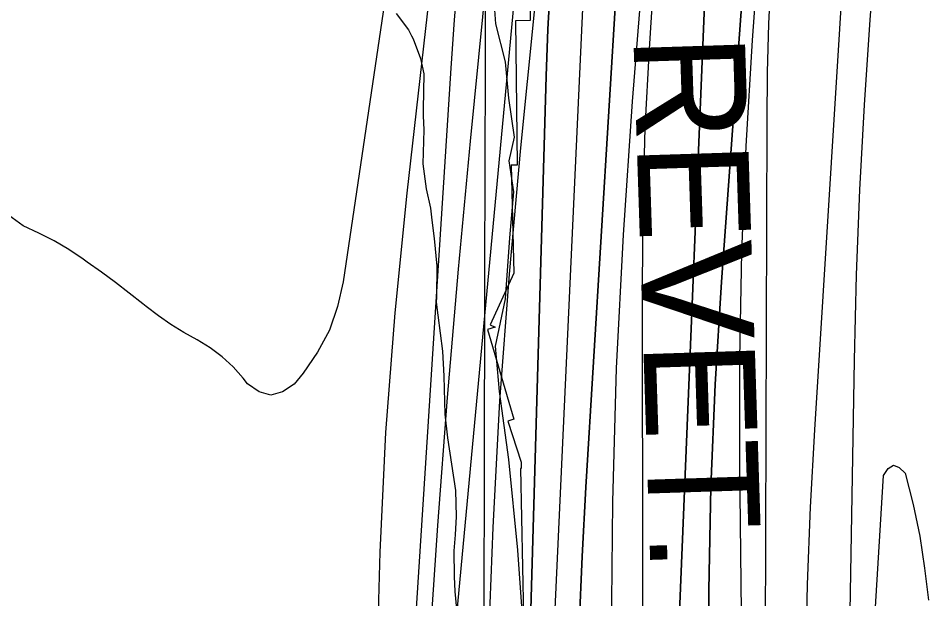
# Model space of a CAD drawing. Extents: x 3177185 to 3215018, y 812988 to 838321.
# Drawn here: x 3196650 to 3197468, y 822213 to 822734 of the extents above; entities that cross this region are included whole.
import ezdxf

# ---------------------------------------------------------------- set-up
doc = ezdxf.new("R2010")
doc.units = 0
for name, color, linetype in [('V-GRID-MAJR', 7, 'Continuous'), ('V-RIVR-EDGE', 7, 'Continuous'), ('V-RRAP-RVMT', 7, 'Continuous'), ('V-RRAP-RVMT-IDEN', 7, 'Continuous'), ('V-SITE-VEGE', 7, 'Continuous'), ('V-TOPO-DPTH', 7, 'Continuous'), ('V-TOPO-MAJR', 7, 'Continuous'), ('V-TOPO-MINR', 7, 'Continuous'), ('V-TOPO-WATR', 7, 'Continuous')]:
    doc.layers.add(name, color=color, linetype=linetype)

msp = doc.modelspace()

# ---------------------------------------------------------------- linework, layer by layer
at = {"layer": 'V-GRID-MAJR'}
msp.add_spline([(3197059.69, 818362.7), (3197073.79, 824421.51), (3197087.9, 830483.79), (3197102, 836546.11), (3197102.01, 836549.53)], degree=3, dxfattribs=at)
at = {"layer": 'V-RIVR-EDGE'}
for points in [[(3197172.13, 823356.11), (3197168.09, 823307.44), (3197151.03, 823264.45), (3197147.07, 823244.03), (3197150.44, 823200.98), (3197156.72, 823101.86), (3197155.34, 823071.44), (3197147.84, 823028.42), (3197149.54, 823010.6), (3197139.02, 822976.72), (3197136.33, 822941.51), (3197119.23, 822882.88), (3197100.41, 822832.93), (3197084.2, 822778.64), (3197077.17, 822749.97), (3197078.86, 822729.1), (3197087.47, 822694.74), (3197090.43, 822662.13), (3197095.56, 822627.34), (3197090.72, 822606.06), (3197095, 822578.23), (3197091.42, 822536.94), (3197087.38, 822482.18)], [(3197087.38, 822482.18), (3197078.58, 822439.6), (3197081.95, 822398.74), (3197090.5, 822337.86), (3197098.55, 822256.55), (3197103.59, 822184.82)]]:
    msp.add_lwpolyline(points, dxfattribs=at)
at = {"layer": 'V-RRAP-RVMT'}
for p, q in [((3197108.5, 822860.17), (3197109.8, 822731.89)), ((3197109.8, 822731.89), (3197096.74, 822731.56)), ((3197096.74, 822731.56), (3197098.14, 822602.11)), ((3197098.14, 822602.11), (3197092.93, 822601.97)), ((3197092.93, 822601.97), (3197095.13, 822505.27)), ((3197095.13, 822505.27), (3197073.9, 822458.81)), ((3197078.53, 822456.62), (3197071.52, 822454.66)), ((3197073.9, 822458.81), (3197078.53, 822456.62)), ((3197071.52, 822454.66), (3197095.18, 822373.98)), ((3197095.18, 822373.98), (3197089.79, 822372.16)), ((3197089.79, 822372.16), (3197101.85, 822335.42)), ((3197101.85, 822335.42), (3197101.89, 822329.79)), ((3197101.89, 822329.79), (3197101.07, 822329.79)), ((3197101.07, 822329.79), (3197104.02, 822196.9))]:
    msp.add_line(p, q, dxfattribs=at)
at = {"layer": 'V-SITE-VEGE'}
for p, q in [((3196989.58, 822738.36), (3197000.64, 822723.51)), ((3197000.64, 822723.51), (3197003.52, 822718.28)), ((3197003.52, 822718.28), (3197004.75, 822715.46)), ((3197004.75, 822715.46), (3197011.39, 822697.74)), ((3197011.39, 822697.74), (3197014.35, 822684.02)), ((3197014.35, 822684.02), (3197013.84, 822652.48)), ((3197013.84, 822652.48), (3197013.9, 822646.42)), ((3197013.9, 822646.42), (3197014.42, 822633.89)), ((3197014.42, 822633.89), (3197013.5, 822603.16)), ((3197013.5, 822603.16), (3197016.54, 822580.95)), ((3197016.54, 822580.95), (3197020.34, 822563.61)), ((3197020.34, 822563.61), (3197021.66, 822552.71)), ((3197021.66, 822552.71), (3197023.83, 822536.15)), ((3197023.83, 822536.15), (3197026.09, 822511.51)), ((3197026.09, 822511.51), (3197025.95, 822483.62)), ((3197025.95, 822483.62), (3197025.58, 822479.17)), ((3197025.58, 822479.17), (3197026.91, 822467.46)), ((3197026.91, 822467.46), (3197031.25, 822435.16)), ((3197031.25, 822435.16), (3197032.28, 822412.53)), ((3197032.28, 822412.53), (3197033.41, 822378.58)), ((3197033.41, 822378.58), (3197035.63, 822357.18)), ((3197035.63, 822357.18), (3197042.95, 822309.95)), ((3197042.95, 822309.95), (3197043.58, 822286.51)), ((3197043.58, 822286.51), (3197042.52, 822270.33)), ((3197042.52, 822270.33), (3197041.44, 822255.76)), ((3197041.44, 822255.76), (3197041.66, 822232.72)), ((3197041.66, 822232.72), (3197042.19, 822219.39)), ((3197042.19, 822219.39), (3197044.89, 822190.31))]:
    msp.add_line(p, q, dxfattribs=at)
at = {"layer": 'V-TOPO-DPTH'}
for points in [[(3197103.32, 821953.47), (3197124.13, 822682.06), (3197125.77, 822724.32), (3197128, 822766.55), (3197131.11, 822808.72), (3197134.8, 822850.86), (3197142.56, 822930.06), (3197142.85, 822932.56), (3197143.2, 822935.05), (3197143.63, 822937.53), (3197144.12, 822940), (3197198.85, 823193.38), (3197227.19, 823322.43), (3197256.11, 823451.35)], [(3197103.32, 821953.47), (3197124.13, 822682.06), (3197125.77, 822724.32), (3197128, 822766.55), (3197131.11, 822808.72), (3197134.8, 822850.86), (3197142.56, 822930.06), (3197142.85, 822932.56), (3197143.2, 822935.05), (3197143.63, 822937.53), (3197144.12, 822940), (3197198.85, 823193.38), (3197227.19, 823322.43), (3197256.11, 823451.35)], [(3197242.83, 822171.8), (3197270.97, 822862.76), (3197272.34, 822887.96), (3197274.15, 822913.11), (3197276.65, 822938.21), (3197279.6, 822963.27), (3197283.38, 822988.2), (3197287.82, 823013), (3197293.26, 823037.6), (3197299.35, 823062.07), (3197311.68, 823107.68), (3197324.17, 823154.93), (3197336.3, 823202.26), (3197347.89, 823249.73), (3197359.13, 823297.28), (3197392.62, 823442.7)], [(3197392.62, 823442.7), (3197359.13, 823297.28), (3197347.89, 823249.73), (3197336.3, 823202.26), (3197324.17, 823154.93), (3197311.68, 823107.68), (3197299.35, 823062.07), (3197293.26, 823037.6), (3197287.82, 823013), (3197283.38, 822988.2), (3197279.6, 822963.27), (3197276.65, 822938.21), (3197274.15, 822913.11), (3197272.34, 822887.96), (3197270.97, 822862.76), (3197242.83, 822171.8)], [(3197326.84, 823371.3), (3197311.75, 823296.63), (3197296.28, 823222.04), (3197235.43, 822934.09), (3197234.08, 822927.04), (3197232.92, 822919.97), (3197232.03, 822912.85), (3197231.33, 822905.71), (3197221.27, 822777.79), (3197216.53, 822706.64), (3197212.93, 822635.44), (3197211.03, 822564.17), (3197210.26, 822492.86), (3197210.95, 821949.74)], [(3197326.84, 823371.3), (3197311.75, 823296.63), (3197296.28, 823222.04), (3197235.43, 822934.09), (3197234.08, 822927.04), (3197232.92, 822919.97), (3197232.03, 822912.85), (3197231.33, 822905.71), (3197221.27, 822777.79), (3197216.53, 822706.64), (3197212.93, 822635.44), (3197211.03, 822564.17), (3197210.26, 822492.86), (3197210.95, 821949.74)], [(3197194.96, 823366.44), (3197179.77, 823297.71), (3197165.31, 823228.82), (3197151.95, 823159.72), (3197139.33, 823090.46), (3197119.22, 822974.93), (3197116.4, 822957.49), (3197113.85, 822940.01), (3197111.72, 822922.48), (3197109.87, 822904.91), (3197020.7, 821952.47)], [(3197153.99, 822188.4), (3197156.53, 822250.76), (3197159.8, 822313.11), (3197194.26, 822876.03), (3197196.08, 822900.96), (3197198.3, 822925.85), (3197201.11, 822950.67), (3197204.32, 822975.46), (3197214.37, 823046.51), (3197219.99, 823083.79), (3197226.05, 823120.99), (3197232.77, 823158.08), (3197239.94, 823195.1), (3197247.51, 823232.04), (3197255.18, 823268.96), (3197263, 823305.85), (3197270.92, 823342.72)], [(3197270.92, 823342.72), (3197263, 823305.85), (3197255.18, 823268.96), (3197247.51, 823232.04), (3197239.94, 823195.1), (3197232.77, 823158.08), (3197226.05, 823120.99), (3197219.99, 823083.79), (3197214.37, 823046.51), (3197204.32, 822975.46), (3197201.11, 822950.67), (3197198.3, 822925.85), (3197196.08, 822900.96), (3197194.26, 822876.03), (3197159.8, 822313.11), (3197156.53, 822250.76), (3197153.99, 822188.4)], [(3197269.91, 822128.33), (3197270.2, 822220.64), (3197271.99, 822312.91), (3197276.03, 822405.1), (3197281.59, 822497.24), (3197308.8, 822872.44), (3197310.5, 822889.53), (3197312.78, 822906.53), (3197315.96, 822923.39), (3197319.73, 822940.14), (3197365.75, 823122.21), (3197393.01, 823229.92), (3197420.34, 823337.62)], [(3197420.34, 823337.62), (3197393.01, 823229.92), (3197365.75, 823122.21), (3197319.73, 822940.14), (3197315.96, 822923.39), (3197312.78, 822906.53), (3197310.5, 822889.53), (3197308.8, 822872.44), (3197281.59, 822497.24), (3197276.03, 822405.1), (3197271.99, 822312.91), (3197270.2, 822220.64), (3197269.91, 822128.33)]]:
    msp.add_lwpolyline(points, dxfattribs=at)
at = {"layer": 'V-TOPO-MAJR'}
for points in [[(3197302.25, 821961.96), (3197298.03, 822333.26), (3197298.14, 822428.63), (3197299.82, 822523.96), (3197303.87, 822619.22), (3197309.51, 822714.43), (3197321.55, 822882.44), (3197322.76, 822893.53), (3197324.51, 822904.51), (3197327.07, 822915.33), (3197330.17, 822926.04), (3197627.71, 823827.82)], [(3197106.02, 823349.79), (3197099.66, 823307.49), (3197092.97, 823265.23), (3197042.86, 822959.98), (3197042.24, 822956.06), (3197041.67, 822952.13), (3197041.15, 822948.2), (3197040.68, 822944.26), (3196999.06, 822576.82), (3196988.53, 822469.56), (3196980.16, 822362.16), (3196975.01, 822254.56), (3196972.01, 822146.82)]]:
    msp.add_lwpolyline(points, dxfattribs=at)
at = {"layer": 'V-TOPO-MINR'}
for points in [[(3197392.62, 823442.7), (3197359.13, 823297.28), (3197347.89, 823249.73), (3197336.3, 823202.26), (3197324.17, 823154.93), (3197311.68, 823107.68), (3197299.35, 823062.07), (3197293.26, 823037.6), (3197287.82, 823013), (3197283.38, 822988.2), (3197279.6, 822963.27), (3197276.65, 822938.21), (3197274.15, 822913.11), (3197272.34, 822887.96), (3197270.97, 822862.76), (3197242.83, 822171.8)], [(3197270.82, 823430.32), (3197241.41, 823303.43), (3197190.6, 823075.53), (3197187.68, 823062.33), (3197184.78, 823049.12), (3197181.94, 823035.9), (3197179.12, 823022.68), (3197176.5, 823009.42), (3197174.11, 822996.13), (3197172.08, 822982.77), (3197170.28, 822969.38), (3197169.6, 822963.75), (3197167.82, 822947.49), (3197166.28, 822931.22), (3197165.1, 822914.91), (3197164.16, 822898.59), (3197119.64, 821937.36), (3197257.48, 820905.2), (3197261.25, 820881.31), (3197265.77, 820857.59), (3197271.41, 820834.1), (3197277.79, 820810.78), (3197401.73, 820396.89)], [(3197326.84, 823371.3), (3197311.75, 823296.63), (3197296.28, 823222.04), (3197235.43, 822934.09), (3197234.08, 822927.04), (3197232.92, 822919.97), (3197232.03, 822912.85), (3197231.33, 822905.71), (3197221.27, 822777.79), (3197216.53, 822706.64), (3197212.93, 822635.44), (3197211.03, 822564.17), (3197210.26, 822492.86), (3197210.95, 821949.74)], [(3197194.96, 823366.44), (3197179.77, 823297.71), (3197165.31, 823228.82), (3197151.95, 823159.72), (3197139.33, 823090.46), (3197119.22, 822974.93), (3197116.4, 822957.49), (3197113.85, 822940.01), (3197111.72, 822922.48), (3197109.87, 822904.91), (3197020.7, 821952.47)], [(3197140.9, 823361.77), (3197087.83, 823081.04), (3197085.43, 823068.61), (3197082.95, 823056.19), (3197080.36, 823043.8), (3197077.71, 823031.42), (3197075.08, 823019.04), (3197072.56, 823006.63), (3197070.2, 822994.2), (3197067.95, 822981.74), (3197067.24, 822977.68), (3197064.87, 822963.16), (3197062.7, 822948.61), (3197060.83, 822934.02), (3197059.16, 822919.39), (3197053.25, 822862.28), (3197049.03, 822819.05), (3197045.14, 822775.8), (3197041.77, 822732.51), (3197038.73, 822689.19), (3196991.95, 821961.65)], [(3197298.62, 823360.82), (3197287.72, 823303.44), (3197277.13, 823246), (3197267.01, 823188.48), (3197257.2, 823130.9), (3197226.44, 822945.95), (3197224.58, 822933.82), (3197222.93, 822921.66), (3197221.58, 822909.46), (3197220.45, 822897.24), (3197201.35, 822659.19), (3197193.24, 822539.52), (3197187.09, 822419.77), (3197183.91, 822299.91), (3197182.7, 822179.98)], [(3197168.36, 823352.28), (3197160.46, 823313.12), (3197152.36, 823273.99), (3197143.96, 823234.93), (3197135.37, 823195.91), (3197126.91, 823156.86), (3197118.83, 823117.74), (3197111.31, 823078.51), (3197104.18, 823039.2), (3197098.17, 823004.67), (3197093.26, 822974.49), (3197088.79, 822944.24), (3197085, 822913.9), (3197081.65, 822883.5), (3197055.92, 822623.71), (3197045.18, 822508.7), (3197035.29, 822393.63), (3197026.68, 822278.45), (3197018.93, 822163.2)], [(3197211.31, 823339.97), (3197190.77, 823239.37), (3197171.13, 823138.59), (3197135.98, 822951.5), (3197134.69, 822944.1), (3197133.52, 822936.69), (3197132.55, 822929.24), (3197131.7, 822921.78), (3197101.17, 822617.75), (3197091, 822504.25), (3197082.46, 822390.64), (3197076.36, 822276.88), (3197071.89, 822163.01)], [(3197270.92, 823342.72), (3197263, 823305.85), (3197255.18, 823268.96), (3197247.51, 823232.04), (3197239.94, 823195.1), (3197232.77, 823158.08), (3197226.05, 823120.99), (3197219.99, 823083.79), (3197214.37, 823046.51), (3197204.32, 822975.46), (3197201.11, 822950.67), (3197198.3, 822925.85), (3197196.08, 822900.96), (3197194.26, 822876.03), (3197159.8, 822313.11), (3197156.53, 822250.76), (3197153.99, 822188.4)], [(3197320.34, 821945.66), (3197320.3, 821950.29), (3197320.3, 821953.39), (3197320.3, 821954.93), (3197320.33, 821965.39), (3197320.35, 821972.17), (3197320.37, 821978.95), (3197320.39, 821985.73), (3197320.41, 821992.5), (3197322.43, 822641.81), (3197323, 822685.36), (3197324.17, 822728.89), (3197326.22, 822772.39), (3197328.86, 822815.86), (3197334.28, 822892.44), (3197334.85, 822897.57), (3197335.69, 822902.64), (3197336.92, 822907.63), (3197338.42, 822912.57), (3197396.47, 823079.39), (3197428.93, 823166.96), (3197463.7, 823253.55), (3197501.92, 823338.66)], [(3197420.34, 823337.62), (3197393.01, 823229.92), (3197365.75, 823122.21), (3197319.73, 822940.14), (3197315.96, 822923.39), (3197312.78, 822906.53), (3197310.5, 822889.53), (3197308.8, 822872.44), (3197281.59, 822497.24), (3197276.03, 822405.1), (3197271.99, 822312.91), (3197270.2, 822220.64), (3197269.91, 822128.33)], [(3197357.39, 822155.96), (3197358.8, 822225.51), (3197361.58, 822295.02), (3197365.25, 822364.5), (3197395.39, 822844.77), (3197398, 822867.45), (3197402.14, 822889.77), (3197408.57, 822911.53), (3197416.52, 822932.94), (3197565.9, 823278.58)], [(3197393.07, 821975.45), (3197400.83, 822427.05), (3197402.83, 822503.51), (3197405.72, 822579.92), (3197409.97, 822656.27), (3197415.12, 822732.57), (3197425.49, 822868.21), (3197426.55, 822876.56), (3197428.15, 822884.79), (3197430.56, 822892.81), (3197433.51, 822900.7), (3197488.58, 823028.13)], [(3197004.24, 822917.98), (3196942.16, 822497.24), (3196937.02, 822475.08), (3196929.68, 822453.88), (3196919.03, 822434.14), (3196906.17, 822415.37), (3196898.18, 822405.53), (3196887.62, 822398.53), (3196877.09, 822395.59), (3196866.61, 822398.7), (3196856.16, 822405.87), (3196852.33, 822410.75), (3196843.28, 822420.88), (3196833.51, 822430.14), (3196822.65, 822438.1), (3196811.07, 822445.2), (3196799.13, 822451.93), (3196787.47, 822459.1), (3196776.24, 822466.91), (3196765.28, 822475.14), (3196762.33, 822477.49), (3196750.04, 822487.12), (3196737.65, 822496.61), (3196725.11, 822505.92), (3196712.47, 822515.09), (3196708.76, 822517.74), (3196695.87, 822526.28), (3196682.64, 822534.19)], [(3196682.64, 822534.19), (3196668.89, 822541.17), (3196654.8, 822547.52), (3196545.97, 822626.64)], [(3197405, 821964.43), (3197426.97, 822323.46), (3197431.21, 822329.72), (3197435.8, 822332.71), (3197440.92, 822330.77), (3197446.39, 822325.55), (3197453.5, 822297.37), (3197459.52, 822269), (3197463.91, 822240.32), (3197467.21, 822211.44)]]:
    msp.add_lwpolyline(points, dxfattribs=at)
at = {"layer": 'V-TOPO-WATR'}
msp.add_lwpolyline([(3197256.11, 823451.35), (3197227.19, 823322.43), (3197198.85, 823193.38), (3197144.12, 822940), (3197143.63, 822937.53), (3197143.2, 822935.05), (3197142.85, 822932.56), (3197142.56, 822930.06), (3197134.8, 822850.86), (3197131.11, 822808.72), (3197128, 822766.55), (3197125.77, 822724.32), (3197124.13, 822682.06), (3197103.32, 821953.47)], dxfattribs=at)

# ---------------------------------------------------------------- texts
at = {"layer": 'V-RRAP-RVMT-IDEN'}
msp.add_text('REVET.', height=100, rotation=271.84183, dxfattribs=at).set_placement((3197202.44, 822718.21))

doc.saveas('drawing.dxf')
